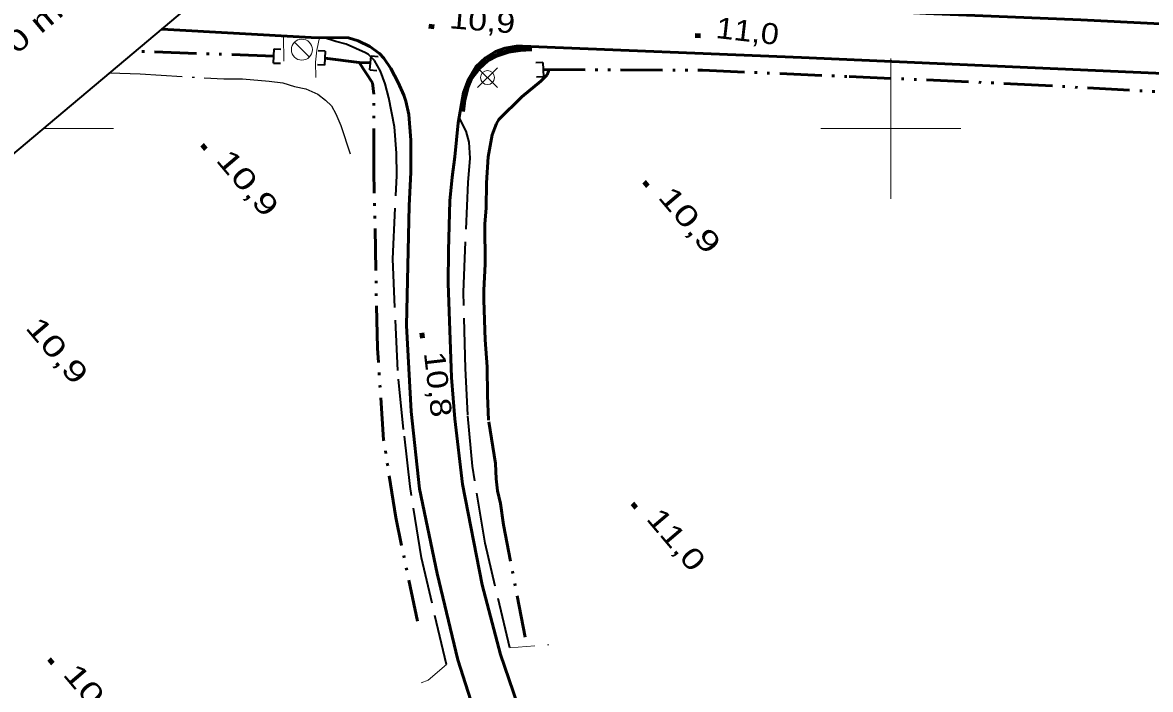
# Model space of a CAD drawing. Extents: x 386081 to 389416, y 5130568 to 5134082.
# Drawn here: x 387076.1 to 387237, y 5133720 to 5133815.1 of the extents above; entities that cross this region are included whole.
import ezdxf
from ezdxf.enums import TextEntityAlignment as Align

# ---------------------------------------------------------------- set-up
doc = ezdxf.new("R2010")
doc.units = 0
doc.header["$LTSCALE"] = 1.2
for name, pattern in [('DASH_DOUBLE_DOT', [9.2, 5, -1.2, 0.3, -1.2, 0.3, -1.2]), ('DOT_DASHED', [7.7, 5, -1.2, 0.3, -1.2]), ('LONG_DASHED', [7.5, 6, -1.5]), ('MEDIUM_DASHED', [4.5, 3, -1.5])]:
    doc.linetypes.add(name, pattern=pattern)
for name, color, linetype, lineweight in [('19', 7, 'Continuous', 13), ('21', 7, 'LONG_DASHED', 35), ('26', 7, 'Continuous', 35), ('3', 7, 'Continuous', 140), ('36', 7, 'Continuous', 13), ('4', 7, 'DASH_DOUBLE_DOT', 53), ('41', 7, 'DOT_DASHED', 25), ('60', 7, 'Continuous', 13), ('61', 7, 'Continuous', 13)]:
    doc.layers.add(name, color=color, linetype=linetype, lineweight=lineweight)

msp = doc.modelspace()

# ---------------------------------------------------------------- linework, layer by layer
at = {"layer": '19', "linetype": 'MEDIUM_DASHED'}
for p, q in [((387113.34, 5133813.21), (387113.43, 5133808.13)), ((387145.64, 5133725.99), (387151.19, 5133726.41))]:
    msp.add_line(p, q, dxfattribs=at)
for points in [[(387118.48, 5133812.98), (387118.08, 5133811.19), (387117.93, 5133809.48), (387117.94, 5133807.3)], [(387136.6, 5133723.59), (387133.99, 5133721.38), (387132.98, 5133721.01)]]:
    msp.add_lwpolyline(points, dxfattribs=at)
at = {"layer": '21', "linetype": 'Continuous', "lineweight": 53}
for points in [[(387357.75, 5133809.07), (387321.99, 5133810.69), (387307.28, 5133811.58), (387291.49, 5133812.28), (387227.11, 5133815.51), (387205.02, 5133816.42), (387190.05, 5133817.22), (387176.49, 5133817.66), (387164.72, 5133818.37), (387149.19, 5133818.88), (387136.5, 5133819.59), (387123.95, 5133819.83), (387103.83, 5133820.78)], [(387095.97, 5133814.18), (387117.3, 5133812.99), (387122.61, 5133812.94)], [(387131.22, 5133802.02), (387130.78, 5133803.9), (387130.5, 5133804.77), (387129.71, 5133806.59), (387128.68, 5133808.59), (387127.65, 5133810.04), (387127.05, 5133810.7), (387125.66, 5133811.72), (387124, 5133812.53), (387122.61, 5133812.94)], [(387271.15, 5133806.43), (387187.28, 5133810.12), (387147.46, 5133811.74), (387146.59, 5133811.76), (387144.95, 5133811.47), (387143.6, 5133811.01), (387142.16, 5133810.08), (387140.8, 5133808.8), (387139.72, 5133807.03), (387139.01, 5133805.17), (387138.29, 5133800.84), (387137.8, 5133795.98), (387137.41, 5133793.09), (387137.09, 5133789.73), (387136.87, 5133782.62), (387136.86, 5133777.99), (387137.33, 5133764.51), (387137.81, 5133758.63), (387138.91, 5133749.3), (387141.69, 5133734.97), (387144.31, 5133725.01), (387147.33, 5133716.13)], [(387131.22, 5133802.02), (387131.52, 5133798.36), (387131.5, 5133793.8), (387131.28, 5133789.01), (387130.88, 5133771.92), (387131.55, 5133759.67), (387132.75, 5133748.65), (387135.25, 5133736.57), (387138.23, 5133724.28), (387140.77, 5133716.26), (387144.24, 5133707.05), (387148.06, 5133698.54), (387153.27, 5133688.34), (387161.41, 5133673.91), (387169.34, 5133660.26), (387178.98, 5133642.78), (387188.43, 5133626.38), (387202.89, 5133600.94)]]:
    msp.add_lwpolyline(points, dxfattribs=at)
at = {"layer": '21'}
for points in [[(387136.6, 5133723.59), (387133.04, 5133738.8), (387131.41, 5133748.98), (387130.49, 5133757.11), (387129.65, 5133765.51), (387128.94, 5133781.45), (387129.5, 5133793.34), (387129.46, 5133796.5), (387129.19, 5133800.28), (387128.36, 5133804.38), (387127.86, 5133806.39), (387127.21, 5133808.2), (387126.31, 5133809.7), (387125.46, 5133810.55), (387125.07, 5133810.82), (387122.29, 5133812.02), (387120.81, 5133812.4), (387119.06, 5133812.97)], [(387145.64, 5133725.99), (387142.11, 5133740.91), (387140.31, 5133751.9), (387139.64, 5133759.18), (387139.31, 5133765.8), (387139.03, 5133776.68), (387139.7, 5133792.34), (387140, 5133795.79), (387139.85, 5133798.05), (387139.4, 5133799.65), (387138.41, 5133801.59)]]:
    msp.add_lwpolyline(points, dxfattribs=at)
at = {"layer": '21', "lineweight": 140}
msp.add_lwpolyline([(387138.87, 5133802.46), (387139.09, 5133804.12), (387139.5, 5133805.75), (387140.14, 5133807.3), (387141.15, 5133808.63), (387142.4, 5133809.75), (387143.87, 5133810.54), (387145.47, 5133811.04), (387147.13, 5133811.26), (387148.8, 5133811.38)], dxfattribs=at)
at = {"layer": '26'}
for p, q in [((387111.92, 5133809.35), (387112, 5133811.36)), ((387112, 5133811.36), (387112.99, 5133811.32)), ((387119.29, 5133811.05), (387118.29, 5133811.1)), ((387119.29, 5133811.05), (387119.18, 5133809.04)), ((387125.65, 5133808.38), (387125.86, 5133810.39)), ((387125.86, 5133810.39), (387126.85, 5133810.29)), ((387111.92, 5133809.35), (387112.91, 5133809.31)), ((387119.18, 5133809.04), (387118.18, 5133809.09)), ((387125.65, 5133808.38), (387126.65, 5133808.28)), ((387150.36, 5133809.41), (387149.37, 5133809.37)), ((387150.36, 5133809.41), (387150.45, 5133807.4)), ((387150.45, 5133807.4), (387149.45, 5133807.35))]:
    msp.add_line(p, q, dxfattribs=at)
at = {"layer": '3'}
for p, q in [((387134.07, 5133814.6), (387134.86, 5133814.53)), ((387172.08, 5133813.3), (387172.86, 5133813.21)), ((387101.75, 5133797.68), (387102.26, 5133797.07)), ((387164.83, 5133792.4), (387165.34, 5133791.79)), ((387133.08, 5133770.9), (387133.16, 5133770.11)), ((387163.15, 5133746.55), (387163.66, 5133745.94)), ((387079.91, 5133724.37), (387080.42, 5133723.76))]:
    msp.add_line(p, q, dxfattribs=at)
at = {"layer": '36'}
for p, q in [((387117.04, 5133810.2), (387114.92, 5133812.32)), ((387143.86, 5133805.86), (387141.04, 5133808.68)), ((387141.04, 5133805.86), (387143.86, 5133808.68))]:
    msp.add_line(p, q, dxfattribs=at)
for centre, radius in [((387115.97, 5133811.261), 1.5), ((387142.454, 5133807.275), 1)]:
    msp.add_circle(centre, radius, dxfattribs=at)
at = {"layer": '4'}
msp.add_line((387111.96, 5133810.34), (387092.22, 5133811.03), dxfattribs=at)
for points in [[(387125.76, 5133809.38), (387124.16, 5133809.41), (387119.24, 5133810.05)], [(387132.46, 5133729.76), (387129.37, 5133744.58), (387127.63, 5133755.65), (387126.74, 5133768.72), (387126.24, 5133794.04), (387126.24, 5133804.92), (387126.06, 5133806.54), (387124.16, 5133809.41)], [(387147.82, 5133727.49), (387144.72, 5133743.53), (387144.33, 5133746.54), (387143.86, 5133748.38), (387143.68, 5133750.07), (387143.58, 5133752.26), (387142.62, 5133758.45), (387142.47, 5133761.96), (387142.41, 5133766.05), (387142.11, 5133769.88), (387141.93, 5133775.54), (387141.93, 5133776.96), (387142.12, 5133780.7), (387142.09, 5133786.43), (387142.25, 5133788.68), (387142.29, 5133792.25), (387142.56, 5133795.98), (387143.14, 5133799.12), (387143.74, 5133800.72), (387144.05, 5133801.3), (387147.34, 5133804.51), (387150.08, 5133806.76), (387150.61, 5133807.28), (387150.95, 5133807.68), (387151.23, 5133808.42)], [(387150.4, 5133808.42), (387173.12, 5133808.33), (387194.08, 5133807.42), (387217.06, 5133806.41), (387244, 5133804.94), (387290.59, 5133803.16), (387304.97, 5133802), (387317.35, 5133801.17)]]:
    msp.add_lwpolyline(points, dxfattribs=at)
at = {"layer": '41'}
msp.add_lwpolyline([(387088.56, 5133807.96), (387092.88, 5133807.82), (387102.03, 5133807.23), (387104.83, 5133807.11), (387107.51, 5133807.11), (387111.29, 5133806.75), (387113.24, 5133806.51), (387114.94, 5133806.02), (387116.53, 5133805.66), (387118.24, 5133804.93), (387119.33, 5133804.08), (387120.19, 5133803.23), (387120.8, 5133802.13), (387121.53, 5133800.43), (387122.88, 5133796.41)], dxfattribs=at)
at = {"layer": '60', "lineweight": 35}
msp.add_lwpolyline([(386109.63, 5132985.69), (387380.72, 5134053.36), (389052.99, 5132062.51), (387781.9, 5130994.83)], close=True, dxfattribs=at)
at = {"layer": '61'}
for p, q in [((387200, 5133790), (387200, 5133810)), ((387079.08, 5133800), (387089.08, 5133800)), ((387190, 5133800), (387210, 5133800))]:
    msp.add_line(p, q, dxfattribs=at)

# ---------------------------------------------------------------- texts
at = {"layer": '3'}
for s, rotation, width, p in [('10,9   ', 355.323, 1.2, (387136.93, 5133814.32)), ('11,0   ', 353.417, 1.15, (387174.93, 5133812.94)), ('10,9   ', 310.294, 1.4, (387103.58, 5133795.46)), ('10,9   ', 310.294, 1.4, (387166.66, 5133790.18)), ('10,9   ', 310.294, 1.4, (387076.39, 5133771.58)), ('10,8   ', 276.587, 1.2, (387133.37, 5133768.04)), ('11,0   ', 310.294, 1.3, (387164.98, 5133744.33)), ('10,9   ', 310.294, 1.4, (387081.74, 5133722.15))]:
    msp.add_text(s, height=3, rotation=rotation, dxfattribs=dict(at, width=width)).set_placement(p)
at = {"layer": '61', "width": 1.35}
msp.add_text('5 133 800 m N.', height=3, rotation=40.02, dxfattribs=at).set_placement((387073.29, 5133808.852), align=Align.CENTER)

doc.saveas('drawing.dxf')
